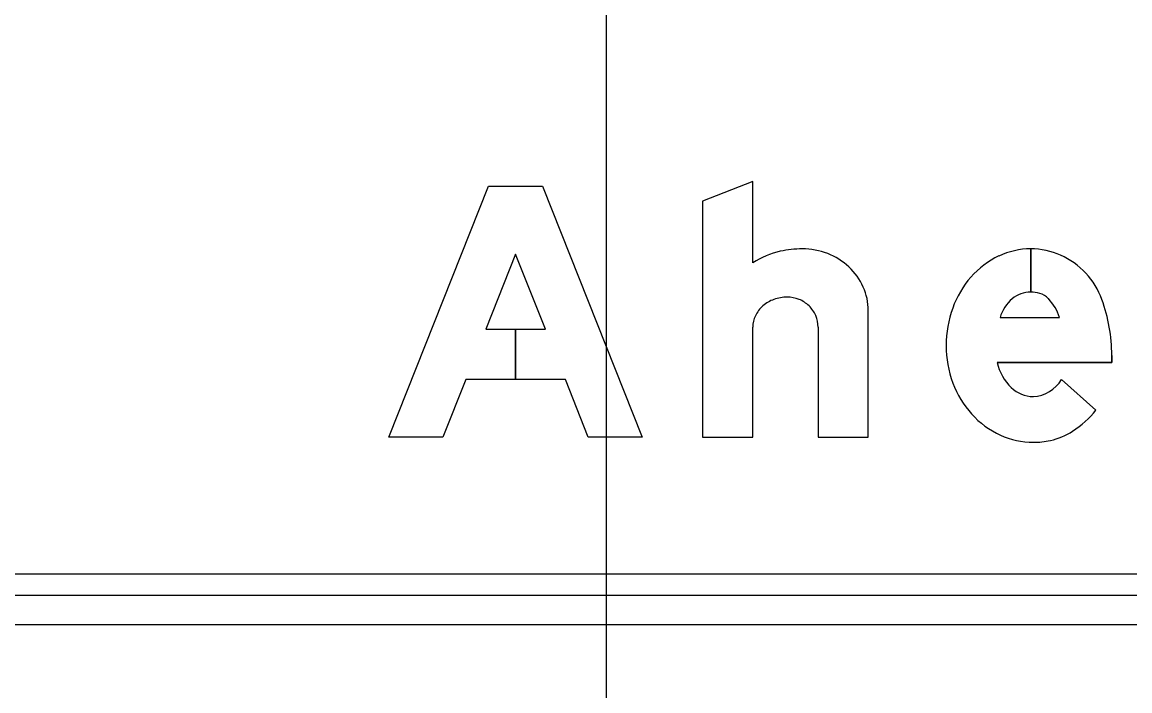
# Model space of a CAD drawing. Extents: x 1797809 to 2198143, y 249608 to 1237864.
# Drawn here: x 2195689.85 to 2195693.524, y 1237194.789 to 1237197.005 of the extents above; entities that cross this region are included whole.
import ezdxf

# ---------------------------------------------------------------- set-up
doc = ezdxf.new("R2010")
doc.units = 0
for name, color, linetype in [('GSBWFILL', 7, 'Continuous'), ('GSCOLORFILL', 7, 'Continuous'), ('GSOUTLINE', 7, 'Continuous'), ('GSSHT', 7, 'Continuous')]:
    doc.layers.add(name, color=color, linetype=linetype)

msp = doc.modelspace()

# ---------------------------------------------------------------- linework, layer by layer
at = {"layer": 'GSBWFILL'}
for p, q in [((2195693.1947, 1237196.2538), (2195693.1947, 1237196.1102)), ((2195693.1948, 1237196.1102), (2195693.1948, 1237196.2538)), ((2195693.0932, 1237196.0268), (2195693.2904, 1237196.0268)), ((2195693.297, 1237195.8206), (2195693.411, 1237195.7197))]:
    msp.add_line(p, q, dxfattribs=at)
msp.add_lwpolyline([(2195691.4864, 1237195.9874), (2195691.4864, 1237195.8209), (2195691.3213, 1237195.8209), (2195691.2452, 1237195.6295), (2195691.066, 1237195.6295), (2195691.3968, 1237196.462), (2195691.576, 1237196.462), (2195691.9068, 1237195.6295), (2195691.7277, 1237195.6295), (2195691.6516, 1237195.8209), (2195691.4865, 1237195.8209), (2195691.4865, 1237195.9874), (2195691.5854, 1237195.9874), (2195691.4864, 1237196.2365), (2195691.3874, 1237195.9874)], close=True, dxfattribs=at)
for points in [[(2195692.2731, 1237196.2071), (2195692.2731, 1237196.4765), (2195692.1066, 1237196.4123), (2195692.1066, 1237195.6295), (2195692.2731, 1237195.6295), (2195692.2731, 1237195.9946)], [(2195692.4896, 1237195.9946), (2195692.4896, 1237195.6295), (2195692.6561, 1237195.6295), (2195692.6561, 1237196.0494)], [(2195693.4636, 1237195.9007), (2195693.4636, 1237195.8769), (2195693.0837, 1237195.8769)]]:
    msp.add_lwpolyline(points, dxfattribs=at)
for centre, major_axis, start_param, end_param in [((2195692.4342, 1237195.9543), (0, 0.2998), 0.235088, 0.567132), ((2195692.437, 1237195.9208), (0, 0.333), 0, 0.219986), ((2195692.437, 1237196.0194), (0, 0.2344), 5.914285, 6.283185), ((2195693.1947, 1237196.0072), (0, 0.2466), 0, 0.44196), ((2195693.1947, 1237196.0072), (0, 0.2466), 5.868518, 6.283016), ((2195692.4427, 1237196.034), (0, 0.2187), 5.532258, 5.914285), ((2195693.2117, 1237195.9715), (0, 0.2862), 0.44196, 0.851746), ((2195693.1885, 1237195.9975), (0, 0.2581), 5.061282, 5.861635), ((2195692.4514, 1237196.0434), (0, 0.206), 5.130076, 5.532258), ((2195693.2381, 1237195.9483), (0, 0.3213), 0.851746, 1.222943), ((2195692.3873, 1237195.9628), (0, 0.1311), 0, 0.345704), ((2195692.3873, 1237195.9887), (0, 0.1052), 5.900624, 6.283185), ((2195692.4649, 1237196.0494), (0, 0.1912), 4.712389, 5.130076), ((2195693.1947, 1237196.0137), (0, 0.0965), 0, 0.684319), ((2195693.1947, 1237195.9983), (0, 0.1119), 6.008019, 6.282813), ((2195693.2082, 1237196.0459), (0, 0.0624), 5.468651, 6.008019), ((2195692.3732, 1237195.9882), (0, 0.1015), 0.715718, 1.126231), ((2195692.3818, 1237195.9784), (0, 0.1146), 0.345704, 0.715718), ((2195692.3885, 1237195.9916), (0, 0.1021), 5.51227, 5.900624), ((2195692.3903, 1237195.9934), (0, 0.0995), 5.115435, 5.51227), ((2195693.2795, 1237195.9333), (0, 0.3653), 1.222943, 1.570796), ((2195693.2183, 1237195.9887), (0, 0.1308), 0.703138, 1.275447), ((2195693.1337, 1237195.9757), (0, 0.1648), 5.027692, 5.468651), ((2195692.9225, 1237195.9007), (0, 0.5411), 4.712389, 5.061282), ((2195692.3599, 1237195.9946), (0, 0.0867), 1.126231, 1.570796), ((2195692.393, 1237195.9946), (0, 0.0965), 4.712389, 5.115435), ((2195693.2686, 1237195.9333), (0, 0.3544), 1.570796, 1.928626), ((2195693.2436, 1237195.9123), (0, 0.1638), 1.788032, 2.378697), ((2195693.2368, 1237195.9214), (0, 0.3205), 1.928626, 2.305123), ((2195693.1954, 1237195.8834), (0, 0.1195), 3.209537, 4.158837), ((2195693.2049, 1237195.8725), (0, 0.1083), 2.383204, 3.128268), ((2195693.2165, 1237195.9031), (0, 0.2932), 2.305123, 2.711411), ((2195693.1669, 1237195.9109), (0, 0.31), 3.710413, 4.047817), ((2195693.2035, 1237195.8748), (0, 0.2619), 2.711411, 3.141593), ((2195693.2035, 1237195.8748), (0, 0.2619), 3.141593, 3.35931), ((2195693.2106, 1237195.8425), (0, 0.2289), 3.35931, 3.710413)]:
    msp.add_ellipse(centre, major_axis=major_axis, ratio=0.999998, start_param=start_param, end_param=end_param, dxfattribs=at)
at = {"layer": 'GSCOLORFILL'}
for p, q in [((2195693.1947, 1237196.2538), (2195693.1947, 1237196.1102)), ((2195693.1948, 1237196.1102), (2195693.1948, 1237196.2538)), ((2195693.0932, 1237196.0268), (2195693.2904, 1237196.0268)), ((2195693.297, 1237195.8206), (2195693.411, 1237195.7197)), ((2195698.0362, 1237195.1757), (2195688.0395, 1237195.1757)), ((2195688.0395, 1237195.0092), (2195698.0362, 1237195.0092))]:
    msp.add_line(p, q, dxfattribs=at)
msp.add_lwpolyline([(2195691.4864, 1237195.9874), (2195691.4864, 1237195.8209), (2195691.3213, 1237195.8209), (2195691.2452, 1237195.6295), (2195691.066, 1237195.6295), (2195691.3968, 1237196.462), (2195691.576, 1237196.462), (2195691.9068, 1237195.6295), (2195691.7277, 1237195.6295), (2195691.6516, 1237195.8209), (2195691.4865, 1237195.8209), (2195691.4865, 1237195.9874), (2195691.5854, 1237195.9874), (2195691.4864, 1237196.2365), (2195691.3874, 1237195.9874)], close=True, dxfattribs=at)
for points in [[(2195692.2731, 1237196.2071), (2195692.2731, 1237196.4765), (2195692.1066, 1237196.4123), (2195692.1066, 1237195.6295), (2195692.2731, 1237195.6295), (2195692.2731, 1237195.9946)], [(2195692.4896, 1237195.9946), (2195692.4896, 1237195.6295), (2195692.6561, 1237195.6295), (2195692.6561, 1237196.0494)], [(2195693.4636, 1237195.9007), (2195693.4636, 1237195.8769), (2195693.0837, 1237195.8769)]]:
    msp.add_lwpolyline(points, dxfattribs=at)
for centre, major_axis, start_param, end_param in [((2195692.4342, 1237195.9543), (0, 0.2998), 0.235088, 0.567132), ((2195692.437, 1237195.9208), (0, 0.333), 0, 0.219986), ((2195692.437, 1237196.0194), (0, 0.2344), 5.914285, 6.283185), ((2195693.1947, 1237196.0072), (0, 0.2466), 0, 0.44196), ((2195693.1947, 1237196.0072), (0, 0.2466), 5.868518, 6.283016), ((2195692.4427, 1237196.034), (0, 0.2187), 5.532258, 5.914285), ((2195693.2117, 1237195.9715), (0, 0.2862), 0.44196, 0.851746), ((2195693.1885, 1237195.9975), (0, 0.2581), 5.061282, 5.861635), ((2195692.4514, 1237196.0434), (0, 0.206), 5.130076, 5.532258), ((2195693.2381, 1237195.9483), (0, 0.3213), 0.851746, 1.222943), ((2195692.3873, 1237195.9628), (0, 0.1311), 0, 0.345704), ((2195692.3873, 1237195.9887), (0, 0.1052), 5.900624, 6.283185), ((2195692.4649, 1237196.0494), (0, 0.1912), 4.712389, 5.130076), ((2195693.1947, 1237196.0137), (0, 0.0965), 0, 0.684319), ((2195693.1947, 1237195.9983), (0, 0.1119), 6.008019, 6.282813), ((2195693.2082, 1237196.0459), (0, 0.0624), 5.468651, 6.008019), ((2195692.3732, 1237195.9882), (0, 0.1015), 0.715718, 1.126231), ((2195692.3818, 1237195.9784), (0, 0.1146), 0.345704, 0.715718), ((2195692.3885, 1237195.9916), (0, 0.1021), 5.51227, 5.900624), ((2195692.3903, 1237195.9934), (0, 0.0995), 5.115435, 5.51227), ((2195693.2795, 1237195.9333), (0, 0.3653), 1.222943, 1.570796), ((2195693.2183, 1237195.9887), (0, 0.1308), 0.703138, 1.275447), ((2195693.1337, 1237195.9757), (0, 0.1648), 5.027692, 5.468651), ((2195692.9225, 1237195.9007), (0, 0.5411), 4.712389, 5.061282), ((2195692.3599, 1237195.9946), (0, 0.0867), 1.126231, 1.570796), ((2195692.393, 1237195.9946), (0, 0.0965), 4.712389, 5.115435), ((2195693.2686, 1237195.9333), (0, 0.3544), 1.570796, 1.928626), ((2195693.2436, 1237195.9123), (0, 0.1638), 1.788032, 2.378697), ((2195693.2368, 1237195.9214), (0, 0.3205), 1.928626, 2.305123), ((2195693.1954, 1237195.8834), (0, 0.1195), 3.209537, 4.158837), ((2195693.2049, 1237195.8725), (0, 0.1083), 2.383204, 3.128268), ((2195693.2165, 1237195.9031), (0, 0.2932), 2.305123, 2.711411), ((2195693.1669, 1237195.9109), (0, 0.31), 3.710413, 4.047817), ((2195693.2035, 1237195.8748), (0, 0.2619), 2.711411, 3.141593), ((2195693.2035, 1237195.8748), (0, 0.2619), 3.141593, 3.35931), ((2195693.2106, 1237195.8425), (0, 0.2289), 3.35931, 3.710413)]:
    msp.add_ellipse(centre, major_axis=major_axis, ratio=0.999998, start_param=start_param, end_param=end_param, dxfattribs=at)
at = {"layer": 'GSOUTLINE'}
for p, q in [((2195693.0932, 1237196.0268), (2195693.2904, 1237196.0268)), ((2195693.411, 1237195.7197), (2195693.297, 1237195.8206))]:
    msp.add_line(p, q, dxfattribs=at)
for points in [[(2195691.6516, 1237195.8209), (2195691.3213, 1237195.8209), (2195691.2452, 1237195.6295), (2195691.066, 1237195.6295), (2195691.3968, 1237196.462), (2195691.576, 1237196.462), (2195691.9068, 1237195.6295), (2195691.7277, 1237195.6295)], [(2195691.3874, 1237195.9874), (2195691.5854, 1237195.9874), (2195691.4864, 1237196.2365)]]:
    msp.add_lwpolyline(points, close=True, dxfattribs=at)
for points in [[(2195692.2731, 1237196.2071), (2195692.2731, 1237196.4765), (2195692.1066, 1237196.4123), (2195692.1066, 1237195.6295), (2195692.2731, 1237195.6295), (2195692.2731, 1237195.9946)], [(2195692.4896, 1237195.9946), (2195692.4896, 1237195.6295), (2195692.6561, 1237195.6295), (2195692.6561, 1237196.0494)], [(2195693.0837, 1237195.8769), (2195693.4636, 1237195.8769), (2195693.4636, 1237195.9007)]]:
    msp.add_lwpolyline(points, dxfattribs=at)
for centre, major_axis, start_param, end_param in [((2195692.4342, 1237195.9543), (0, 0.2998), 0.235088, 0.567132), ((2195692.437, 1237195.9208), (0, 0.333), 0, 0.219986), ((2195692.437, 1237196.0194), (0, 0.2344), 5.914285, 6.283185), ((2195693.1947, 1237196.0072), (0, 0.2466), 0, 0.44196), ((2195693.1947, 1237196.0072), (0, 0.2466), 5.868518, 6.283185), ((2195692.4427, 1237196.034), (0, 0.2187), 5.532258, 5.914285), ((2195693.2117, 1237195.9715), (0, 0.2862), 0.44196, 0.851746), ((2195693.1885, 1237195.9975), (0, 0.2581), 5.061282, 5.861635), ((2195692.4514, 1237196.0434), (0, 0.206), 5.130076, 5.532258), ((2195693.2381, 1237195.9483), (0, 0.3213), 0.851746, 1.222943), ((2195692.3873, 1237195.9628), (0, 0.1311), 0, 0.345704), ((2195692.3873, 1237195.9887), (0, 0.1052), 5.900624, 6.283185), ((2195692.4649, 1237196.0494), (0, 0.1912), 4.712389, 5.130076), ((2195693.1947, 1237196.0137), (0, 0.0965), 0, 0.684319), ((2195693.1947, 1237195.9983), (0, 0.1119), 6.008019, 6.283185), ((2195693.2082, 1237196.0459), (0, 0.0624), 5.468651, 6.008019), ((2195692.3732, 1237195.9882), (0, 0.1015), 0.715718, 1.126231), ((2195692.3818, 1237195.9784), (0, 0.1146), 0.345704, 0.715718), ((2195692.3885, 1237195.9916), (0, 0.1021), 5.51227, 5.900624), ((2195692.3903, 1237195.9934), (0, 0.0995), 5.115435, 5.51227), ((2195693.2795, 1237195.9333), (0, 0.3653), 1.222943, 1.570796), ((2195693.2183, 1237195.9887), (0, 0.1308), 0.703138, 1.275447), ((2195693.1337, 1237195.9757), (0, 0.1648), 5.027692, 5.468651), ((2195692.9225, 1237195.9007), (0, 0.5411), 4.712389, 5.061282), ((2195692.3599, 1237195.9946), (0, 0.0867), 1.126231, 1.570796), ((2195692.393, 1237195.9946), (0, 0.0965), 4.712389, 5.115435), ((2195693.2686, 1237195.9333), (0, 0.3544), 1.570796, 1.928626), ((2195693.2436, 1237195.9123), (0, 0.1638), 1.788032, 2.378697), ((2195693.2368, 1237195.9214), (0, 0.3205), 1.928626, 2.305123), ((2195693.1954, 1237195.8834), (0, 0.1195), 3.209537, 4.158837), ((2195693.2049, 1237195.8725), (0, 0.1083), 2.383204, 3.128268), ((2195693.2165, 1237195.9031), (0, 0.2932), 2.305123, 2.711411), ((2195693.1669, 1237195.9109), (0, 0.31), 3.710413, 4.047817), ((2195693.2035, 1237195.8748), (0, 0.2619), 2.711411, 3.141593), ((2195693.2035, 1237195.8748), (0, 0.2619), 3.141593, 3.35931), ((2195693.2106, 1237195.8425), (0, 0.2289), 3.35931, 3.710413)]:
    msp.add_ellipse(centre, major_axis=major_axis, ratio=0.999998, start_param=start_param, end_param=end_param, dxfattribs=at)
at = {"layer": 'GSSHT'}
for p, q in [((2195691.7875, 1237163.1062), (2195691.7875, 1237223.1062)), ((2195657.7875, 1237195.1062), (2195787.7875, 1237195.1062))]:
    msp.add_line(p, q, dxfattribs=at)

doc.saveas('drawing.dxf')
